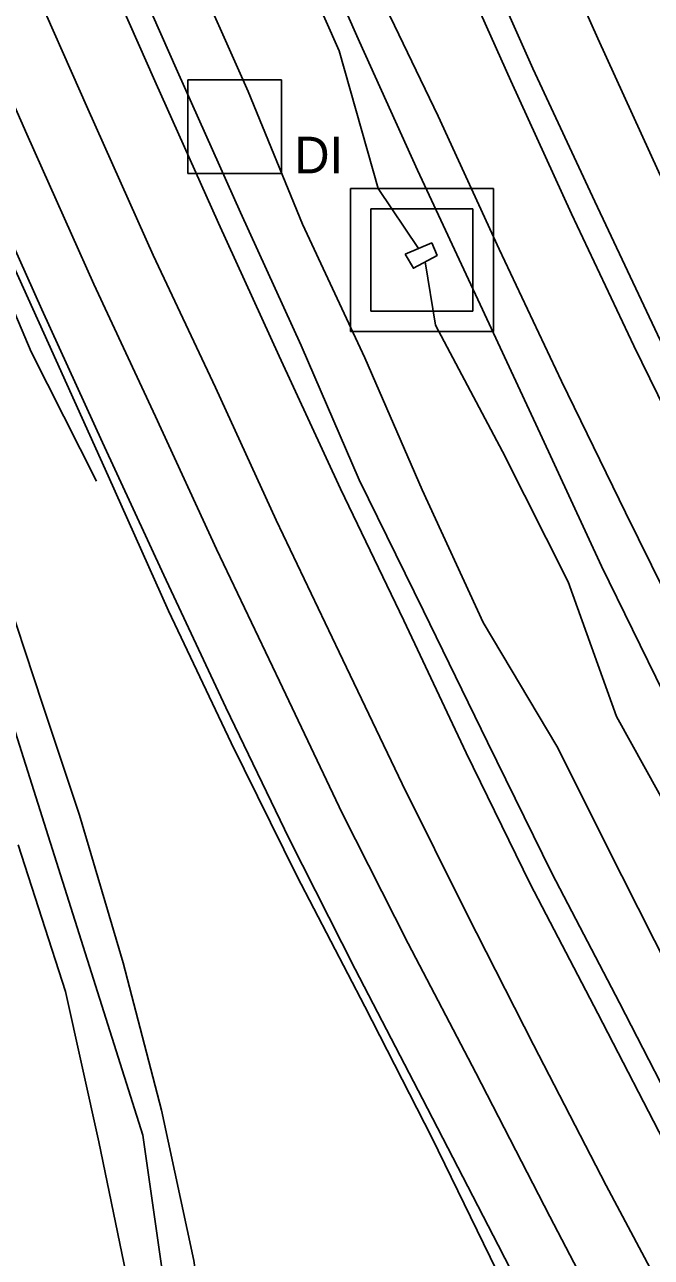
# Model space of a CAD drawing. Extents: x 1602514 to 1609837, y 863887 to 871157.
# Drawn here: x 1604570.6 to 1604677.9, y 868284.6 to 868495.5 of the extents above; entities that cross this region are included whole.
import ezdxf

# ---------------------------------------------------------------- set-up
doc = ezdxf.new("R2010")
doc.units = 0
for name, color, linetype in [('Drainage-Structures', 7, 'Continuous'), ('Lighting_Signals-Equipment', 7, 'Continuous'), ('Survey-Centerline', 7, 'Continuous'), ('Survey-Edge of pavement', 7, 'Continuous'), ('Survey-Flow line', 7, 'Continuous'), ('Survey-Ridge Lines', 7, 'Continuous'), ('Survey-Safety', 7, 'Continuous'), ('Survey-Shoulders', 7, 'Continuous'), ('Survey-Vegetation trees', 7, 'Continuous')]:
    doc.layers.add(name, color=color, linetype=linetype)

msp = doc.modelspace()

# ---------------------------------------------------------------- linework, layer by layer
at = {"layer": 'Drainage-Structures'}
for p, q in [((1604626.38, 868467.46), (1604650.88, 868467.46)), ((1604626.38, 868442.96), (1604626.38, 868467.46)), ((1604626.38, 868467.46), (1604650.88, 868467.46)), ((1604626.38, 868442.96), (1604626.38, 868467.46)), ((1604650.88, 868467.46), (1604650.88, 868442.96)), ((1604650.88, 868467.46), (1604650.88, 868442.96)), ((1604629.88, 868463.96), (1604647.38, 868463.96)), ((1604629.88, 868446.46), (1604629.88, 868463.96)), ((1604629.88, 868463.96), (1604647.38, 868463.96)), ((1604629.88, 868446.46), (1604629.88, 868463.96)), ((1604647.38, 868463.96), (1604647.38, 868446.46)), ((1604647.38, 868463.96), (1604647.38, 868446.46)), ((1604647.38, 868446.46), (1604629.88, 868446.46)), ((1604647.38, 868446.46), (1604629.88, 868446.46)), ((1604650.88, 868442.96), (1604626.38, 868442.96)), ((1604650.88, 868442.96), (1604626.38, 868442.96))]:
    msp.add_line(p, q, dxfattribs=at)
at = {"layer": 'Lighting_Signals-Equipment'}
msp.add_lwpolyline([(1604598.57, 868470.01), (1604614.57, 868470.01), (1604614.57, 868486.01), (1604598.57, 868486.01)], close=True, dxfattribs=at)
msp.add_lwpolyline([(1604598.57, 868470.01), (1604614.57, 868470.01), (1604614.57, 868486.01), (1604598.57, 868486.01)], close=True, dxfattribs=at)
at = {"layer": 'Survey-Centerline'}
for points in [[(1604856.33, 868145.82), (1604843.04, 868167), (1604829.62, 868188.09), (1604817.2, 868209.82), (1604805.85, 868228.92), (1604793.43, 868250.62), (1604781.15, 868272.4), (1604769.08, 868294.29), (1604756.98, 868316.16), (1604745.12, 868338.16), (1604734.67, 868358.39), (1604723.12, 868380.57), (1604711.82, 868402.87), (1604700.83, 868425.33), (1604689.85, 868447.79), (1604679.16, 868470.38), (1604668.75, 868493.12), (1604659.62, 868513.58)], [(1604856.33, 868145.82), (1604843.04, 868167), (1604829.62, 868188.09), (1604817.2, 868209.82), (1604805.85, 868228.92), (1604793.43, 868250.62), (1604781.15, 868272.4), (1604769.08, 868294.29), (1604756.98, 868316.16), (1604745.12, 868338.16), (1604734.67, 868358.39), (1604723.12, 868380.57), (1604711.82, 868402.87), (1604700.83, 868425.33), (1604689.85, 868447.79), (1604679.16, 868470.38), (1604668.75, 868493.12), (1604659.62, 868513.58)], [(1604757.96, 868142.49), (1604745.31, 868164.07), (1604731.22, 868187.78), (1604718.81, 868209.48), (1604706.11, 868231.02), (1604694.04, 868252.91), (1604681.94, 868274.78), (1604670.18, 868296.85), (1604657.73, 868320.92), (1604646.4, 868343.21), (1604635.24, 868365.58), (1604624.47, 868388.14), (1604613.7, 868410.7), (1604603.26, 868433.42), (1604592.63, 868456.05), (1604581.44, 868481.09), (1604571.34, 868503.97)], [(1604757.96, 868142.49), (1604745.31, 868164.07), (1604731.22, 868187.78), (1604718.81, 868209.48), (1604706.11, 868231.02), (1604694.04, 868252.91), (1604681.94, 868274.78), (1604670.18, 868296.85), (1604657.73, 868320.92), (1604646.4, 868343.21), (1604635.24, 868365.58), (1604624.47, 868388.14), (1604613.7, 868410.7), (1604603.26, 868433.42), (1604592.63, 868456.05), (1604581.44, 868481.09), (1604571.34, 868503.97)]]:
    msp.add_lwpolyline(points, dxfattribs=at)
at = {"layer": 'Survey-Edge of pavement'}
for points in [[(1604768.7, 868149.33), (1604755.55, 868170.59), (1604741.85, 868193.64), (1604729.44, 868215.34), (1604716.74, 868236.88), (1604704.67, 868258.77), (1604692.57, 868280.65), (1604680.92, 868302.77), (1604668.76, 868326.29), (1604657.2, 868348.47), (1604646.19, 868370.91), (1604635.56, 868393.54), (1604624.72, 868416.07), (1604614.21, 868438.75), (1604603.8, 868461.49), (1604592.91, 868485.86), (1604582.8, 868508.73)], [(1604768.7, 868149.33), (1604755.55, 868170.59), (1604741.85, 868193.64), (1604729.44, 868215.34), (1604716.74, 868236.88), (1604704.67, 868258.77), (1604692.57, 868280.65), (1604680.92, 868302.77), (1604668.76, 868326.29), (1604657.2, 868348.47), (1604646.19, 868370.91), (1604635.56, 868393.54), (1604624.72, 868416.07), (1604614.21, 868438.75), (1604603.8, 868461.49), (1604592.91, 868485.86), (1604582.8, 868508.73)], [(1604644.31, 868507.21), (1604653.84, 868485.86), (1604664.25, 868463.12), (1604674.94, 868440.52), (1604685.93, 868418.07), (1604696.91, 868395.61), (1604708.03, 868373.22), (1604719.58, 868351.04), (1604730.84, 868330.29), (1604742.35, 868308.09), (1604754.46, 868286.22), (1604766.91, 868264.54), (1604779.19, 868242.77), (1604791.6, 868221.07), (1604803.04, 868200.81), (1604815.46, 868179.08), (1604828.88, 868157.99), (1604842.17, 868136.82)], [(1604644.31, 868507.21), (1604653.84, 868485.86), (1604664.25, 868463.12), (1604674.94, 868440.52), (1604685.93, 868418.07), (1604696.91, 868395.61), (1604708.03, 868373.22), (1604719.58, 868351.04), (1604730.84, 868330.29), (1604742.35, 868308.09), (1604754.46, 868286.22), (1604766.91, 868264.54), (1604779.19, 868242.77), (1604791.6, 868221.07), (1604803.04, 868200.81), (1604815.46, 868179.08), (1604828.88, 868157.99), (1604842.17, 868136.82)], [(1604748.65, 868136.57), (1604735.63, 868157.92), (1604721.18, 868182.24), (1604708.42, 868203.75), (1604696.28, 868225.6), (1604684.21, 868247.49), (1604672.11, 868269.36), (1604660.56, 868291.54), (1604647.85, 868316.11), (1604636.3, 868338.29), (1604625, 868360.59), (1604614.27, 868383.17), (1604603.47, 868405.72), (1604593.02, 868428.43), (1604582.43, 868451.08), (1604570.96, 868476.74), (1604560.86, 868499.61)], [(1604748.65, 868136.57), (1604735.63, 868157.92), (1604721.18, 868182.24), (1604708.42, 868203.75), (1604696.28, 868225.6), (1604684.21, 868247.49), (1604672.11, 868269.36), (1604660.56, 868291.54), (1604647.85, 868316.11), (1604636.3, 868338.29), (1604625, 868360.59), (1604614.27, 868383.17), (1604603.47, 868405.72), (1604593.02, 868428.43), (1604582.43, 868451.08), (1604570.96, 868476.74), (1604560.86, 868499.61)]]:
    msp.add_lwpolyline(points, dxfattribs=at)
at = {"layer": 'Survey-Flow line'}
for p, q in [((1604631.16, 868467.42), (1604638.04, 868457.17)), ((1604631.16, 868467.42), (1604638.04, 868457.17)), ((1604639.21, 868454.89), (1604640.98, 868444.08)), ((1604639.21, 868454.89), (1604640.98, 868444.08))]:
    msp.add_line(p, q, dxfattribs=at)
for points in [[(1604631.16, 868467.42), (1604624.49, 868491.01), (1604614.43, 868513.69), (1604605.42, 868536.34), (1604595.9, 868559.08), (1604587.3, 868581.88), (1604579.51, 868605.45), (1604568.58, 868627.9), (1604559.84, 868650.74), (1604547.23, 868672.57), (1604538.84, 868695.58), (1604533.62, 868719.75), (1604526.86, 868743.71), (1604517.89, 868765.93), (1604508.44, 868789.46), (1604502.45, 868813.72), (1604495.18, 868836.65), (1604488.15, 868860.51)], [(1604631.16, 868467.42), (1604624.49, 868491.01), (1604614.43, 868513.69), (1604605.42, 868536.34), (1604595.9, 868559.08), (1604587.3, 868581.88), (1604579.51, 868605.45), (1604568.58, 868627.9), (1604559.84, 868650.74), (1604547.23, 868672.57), (1604538.84, 868695.58), (1604533.62, 868719.75), (1604526.86, 868743.71), (1604517.89, 868765.93), (1604508.44, 868789.46), (1604502.45, 868813.72), (1604495.18, 868836.65), (1604488.15, 868860.51)], [(1604807.37, 868142.39), (1604794.48, 868164.13), (1604781.02, 868183.42), (1604768.57, 868205.38), (1604755.75, 868226.07), (1604742.84, 868248.07), (1604731.69, 868269.16), (1604721.89, 868292.38), (1604709.4, 868313.26), (1604696.15, 868333.96), (1604683.95, 868355.51), (1604671.94, 868377.11), (1604663.69, 868400.13), (1604652.41, 868422.45), (1604640.98, 868444.08)], [(1604807.37, 868142.39), (1604794.48, 868164.13), (1604781.02, 868183.42), (1604768.57, 868205.38), (1604755.75, 868226.07), (1604742.84, 868248.07), (1604731.69, 868269.16), (1604721.89, 868292.38), (1604709.4, 868313.26), (1604696.15, 868333.96), (1604683.95, 868355.51), (1604671.94, 868377.11), (1604663.69, 868400.13), (1604652.41, 868422.45), (1604640.98, 868444.08)]]:
    msp.add_lwpolyline(points, dxfattribs=at)
at = {"layer": 'Survey-Ridge Lines'}
for points in [[(1604582.93, 868417.38), (1604571.72, 868439.52), (1604561.75, 868462.97), (1604551.57, 868485.92), (1604542.26, 868509.52), (1604533.05, 868532.97)], [(1604582.93, 868417.38), (1604571.72, 868439.52), (1604561.75, 868462.97), (1604551.57, 868485.92), (1604542.26, 868509.52), (1604533.05, 868532.97)], [(1604812.4, 868145.54), (1604798.82, 868166.89), (1604786.56, 868186.67), (1604774.03, 868208.63), (1604761.25, 868229.22), (1604749.09, 868251.76), (1604738.07, 868272.67), (1604725.93, 868294.61), (1604714.48, 868315.97), (1604703.24, 868337.63), (1604691.63, 868359.42), (1604680.04, 868381.15), (1604669.37, 868402.84), (1604658.87, 868425.53), (1604648.64, 868447.6), (1604637.9, 868470.58), (1604627.96, 868492.56), (1604617.91, 868515.23)], [(1604812.4, 868145.54), (1604798.82, 868166.89), (1604786.56, 868186.67), (1604774.03, 868208.63), (1604761.25, 868229.22), (1604749.09, 868251.76), (1604738.07, 868272.67), (1604725.93, 868294.61), (1604714.48, 868315.97), (1604703.24, 868337.63), (1604691.63, 868359.42), (1604680.04, 868381.15), (1604669.37, 868402.84), (1604658.87, 868425.53), (1604648.64, 868447.6), (1604637.9, 868470.58), (1604627.96, 868492.56), (1604617.91, 868515.23)], [(1604647.41, 868510.99), (1604657.63, 868488), (1604668.24, 868465.2), (1604679, 868442.46), (1604689.98, 868420.01), (1604701.04, 868397.4), (1604712.4, 868374.98), (1604723.98, 868352.87), (1604734.52, 868332.32), (1604746.38, 868310.32), (1604758.59, 868288.5), (1604770.66, 868266.61), (1604782.94, 868244.84), (1604795.36, 868223.14), (1604806.93, 868203.28), (1604819.34, 868181.55), (1604832.76, 868160.46), (1604846.05, 868139.29)], [(1604647.41, 868510.99), (1604657.63, 868488), (1604668.24, 868465.2), (1604679, 868442.46), (1604689.98, 868420.01), (1604701.04, 868397.4), (1604712.4, 868374.98), (1604723.98, 868352.87), (1604734.52, 868332.32), (1604746.38, 868310.32), (1604758.59, 868288.5), (1604770.66, 868266.61), (1604782.94, 868244.84), (1604795.36, 868223.14), (1604806.93, 868203.28), (1604819.34, 868181.55), (1604832.76, 868160.46), (1604846.05, 868139.29)], [(1604793.33, 868133.58), (1604780.42, 868155.19), (1604771.1, 868177.61), (1604755.5, 868197.62), (1604743.86, 868219.27), (1604730.23, 868240.65), (1604718.64, 868261.96), (1604709.2, 868285.36), (1604695.46, 868305.84), (1604684.09, 868327.73), (1604672.85, 868349.86), (1604661.74, 868372.02), (1604649.11, 868393.17), (1604638.7, 868415.91), (1604628.85, 868438.5), (1604618.18, 868461.33), (1604608.88, 868484.03), (1604598.79, 868506.78)], [(1604793.33, 868133.58), (1604780.42, 868155.19), (1604771.1, 868177.61), (1604755.5, 868197.62), (1604743.86, 868219.27), (1604730.23, 868240.65), (1604718.64, 868261.96), (1604709.2, 868285.36), (1604695.46, 868305.84), (1604684.09, 868327.73), (1604672.85, 868349.86), (1604661.74, 868372.02), (1604649.11, 868393.17), (1604638.7, 868415.91), (1604628.85, 868438.5), (1604618.18, 868461.33), (1604608.88, 868484.03), (1604598.79, 868506.78)], [(1604628.34, 868122.06), (1604624.72, 868151.09), (1604617.63, 868174.3), (1604615.68, 868205.2), (1604611.5, 868231.29), (1604603.4, 868256.78), (1604599.57, 868284.03), (1604594.02, 868309.76), (1604587.46, 868334.96), (1604580.02, 868360.2), (1604573.68, 868379.19), (1604566.26, 868401.56)], [(1604628.34, 868122.06), (1604624.72, 868151.09), (1604617.63, 868174.3), (1604615.68, 868205.2), (1604611.5, 868231.29), (1604603.4, 868256.78), (1604599.57, 868284.03), (1604594.02, 868309.76), (1604587.46, 868334.96), (1604580.02, 868360.2), (1604573.68, 868379.19), (1604566.26, 868401.56)], [(1604606.72, 868140.8), (1604605, 868166.86), (1604601.33, 868197.28), (1604596.68, 868223.08), (1604592.17, 868250.8), (1604588.67, 868278.4), (1604583.31, 868304.31), (1604577.59, 868330.04), (1604569.47, 868355.17)], [(1604606.72, 868140.8), (1604605, 868166.86), (1604601.33, 868197.28), (1604596.68, 868223.08), (1604592.17, 868250.8), (1604588.67, 868278.4), (1604583.31, 868304.31), (1604577.59, 868330.04), (1604569.47, 868355.17)]]:
    msp.add_lwpolyline(points, dxfattribs=at)
msp.add_lwpolyline([(1604635.75, 868456.21), (1604640.32, 868458.13), (1604641.24, 868455.99), (1604637.19, 868453.8)], close=True, dxfattribs=at)
msp.add_lwpolyline([(1604635.75, 868456.21), (1604640.32, 868458.13), (1604641.24, 868455.99), (1604637.19, 868453.8)], close=True, dxfattribs=at)
at = {"layer": 'Survey-Safety'}
msp.add_lwpolyline([(1604739.73, 868129.29), (1604725.91, 868151.11), (1604712.68, 868172.17), (1604700.37, 868194.38), (1604688.27, 868215.92), (1604675.55, 868238.21), (1604663.61, 868260.12), (1604651.41, 868282.37), (1604640.31, 868305.09), (1604628.87, 868327.49), (1604617.23, 868349.82), (1604605.96, 868372.58), (1604595.25, 868395.17), (1604584.88, 868418.28), (1604574.66, 868440.9), (1604564.18, 868464.05)], dxfattribs=at)
msp.add_lwpolyline([(1604739.73, 868129.29), (1604725.91, 868151.11), (1604712.68, 868172.17), (1604700.37, 868194.38), (1604688.27, 868215.92), (1604675.55, 868238.21), (1604663.61, 868260.12), (1604651.41, 868282.37), (1604640.31, 868305.09), (1604628.87, 868327.49), (1604617.23, 868349.82), (1604605.96, 868372.58), (1604595.25, 868395.17), (1604584.88, 868418.28), (1604574.66, 868440.9), (1604564.18, 868464.05)], dxfattribs=at)
at = {"layer": 'Survey-Shoulders'}
for points in [[(1604785.47, 868130.37), (1604771.88, 868151.35), (1604759.16, 868172.89), (1604745.61, 868195.71), (1604733.19, 868217.41), (1604720.15, 868238.76), (1604708.08, 868260.65), (1604695.97, 868282.52), (1604684.53, 868304.76), (1604672.46, 868328.1), (1604660.91, 868350.28), (1604649.86, 868372.7), (1604638.88, 868395.16), (1604627.9, 868417.61), (1604617.95, 868440.57), (1604607.54, 868463.31), (1604596.75, 868487.46), (1604586.65, 868510.33)], [(1604785.47, 868130.37), (1604771.88, 868151.35), (1604759.16, 868172.89), (1604745.61, 868195.71), (1604733.19, 868217.41), (1604720.15, 868238.76), (1604708.08, 868260.65), (1604695.97, 868282.52), (1604684.53, 868304.76), (1604672.46, 868328.1), (1604660.91, 868350.28), (1604649.86, 868372.7), (1604638.88, 868395.16), (1604627.9, 868417.61), (1604617.95, 868440.57), (1604607.54, 868463.31), (1604596.75, 868487.46), (1604586.65, 868510.33)], [(1604830.62, 868129.47), (1604816.9, 868150.37), (1604803.64, 868171.56), (1604791.03, 868193.17), (1604779.24, 868214.25), (1604766.82, 868235.95), (1604754.54, 868257.72), (1604742.37, 868279.56), (1604730.26, 868301.43), (1604719.48, 868324.03), (1604707.45, 868345.14), (1604695.9, 868367.32), (1604684.6, 868389.62), (1604673.51, 868412.02), (1604662.53, 868434.48), (1604651.84, 868457.08), (1604641.43, 868479.81), (1604630.9, 868501.64)], [(1604830.62, 868129.47), (1604816.9, 868150.37), (1604803.64, 868171.56), (1604791.03, 868193.17), (1604779.24, 868214.25), (1604766.82, 868235.95), (1604754.54, 868257.72), (1604742.37, 868279.56), (1604730.26, 868301.43), (1604719.48, 868324.03), (1604707.45, 868345.14), (1604695.9, 868367.32), (1604684.6, 868389.62), (1604673.51, 868412.02), (1604662.53, 868434.48), (1604651.84, 868457.08), (1604641.43, 868479.81), (1604630.9, 868501.64)], [(1604740.05, 868131.1), (1604727.17, 868152.53), (1604712.39, 868177.4), (1604699.98, 868199.09), (1604687.7, 868220.87), (1604675.25, 868242.55), (1604663.14, 868264.42), (1604651.7, 868286.66), (1604638.76, 868311.68), (1604627.21, 868333.86), (1604615.91, 868356.16), (1604605.03, 868378.67), (1604594.41, 868401.3), (1604583.93, 868424), (1604573.52, 868446.74), (1604561.8, 868472.94)], [(1604740.05, 868131.1), (1604727.17, 868152.53), (1604712.39, 868177.4), (1604699.98, 868199.09), (1604687.7, 868220.87), (1604675.25, 868242.55), (1604663.14, 868264.42), (1604651.7, 868286.66), (1604638.76, 868311.68), (1604627.21, 868333.86), (1604615.91, 868356.16), (1604605.03, 868378.67), (1604594.41, 868401.3), (1604583.93, 868424), (1604573.52, 868446.74), (1604561.8, 868472.94)]]:
    msp.add_lwpolyline(points, dxfattribs=at)
at = {"layer": 'Survey-Vegetation trees'}
msp.add_lwpolyline([(1604892.68, 867747.36), (1604894.73, 867777.97), (1604893.98, 867806.71), (1604872.53, 867826.12), (1604866.56, 867855.23), (1604840.63, 867894.99), (1604832.15, 867942.21), (1604796.94, 867959.47), (1604737.48, 867959), (1604706.47, 868005.66), (1604673.83, 868061.42), (1604660.31, 868107.85), (1604664.04, 868154.51), (1604655.41, 868202.1), (1604602.02, 868227.29), (1604590.83, 868305.45), (1604567.63, 868378.88), (1604527.41, 868399.58), (1604524.07, 868408.2)], dxfattribs=at)
msp.add_lwpolyline([(1604892.68, 867747.36), (1604894.73, 867777.97), (1604893.98, 867806.71), (1604872.53, 867826.12), (1604866.56, 867855.23), (1604840.63, 867894.99), (1604832.15, 867942.21), (1604796.94, 867959.47), (1604737.48, 867959), (1604706.47, 868005.66), (1604673.83, 868061.42), (1604660.31, 868107.85), (1604664.04, 868154.51), (1604655.41, 868202.1), (1604602.02, 868227.29), (1604590.83, 868305.45), (1604567.63, 868378.88), (1604527.41, 868399.58), (1604524.07, 868408.2)], dxfattribs=at)

# ---------------------------------------------------------------- texts
at = {"layer": 'Drainage-Structures'}
msp.add_text('DI', height=6.25, dxfattribs=at).set_placement((1604616.78, 868470.05))
msp.add_text('DI', height=6.25, dxfattribs=at).set_placement((1604616.78, 868470.05))

doc.saveas('drawing.dxf')
